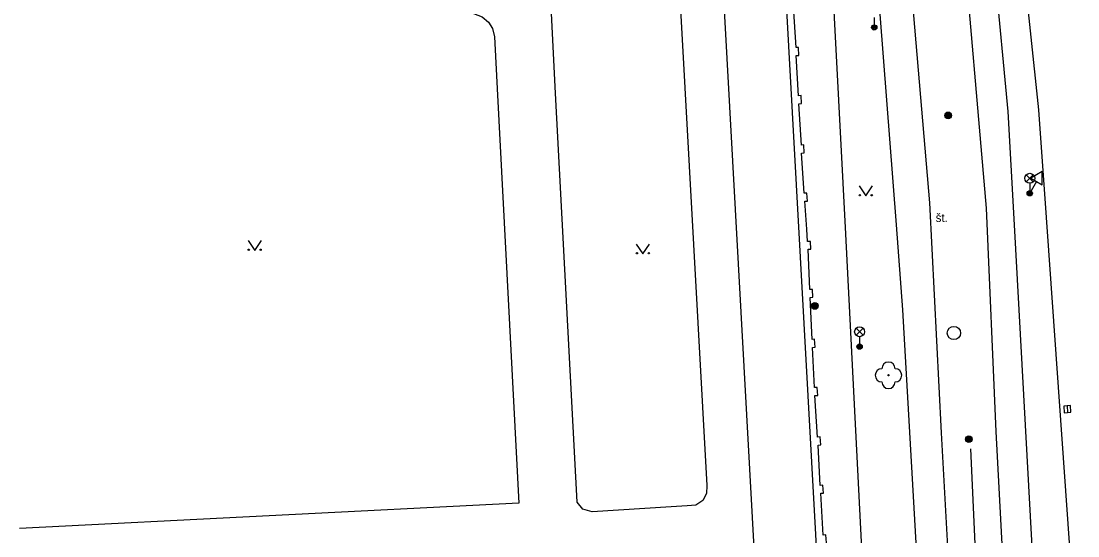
# Model space of a CAD drawing. Extents: x -599951 to -598963, y -1164095 to -1162939.
# Drawn here: x -599298.8 to -599219.1, y -1163231.6 to -1163192.8 of the extents above; entities that cross this region are included whole.
import ezdxf

# ---------------------------------------------------------------- set-up
doc = ezdxf.new("R2010")
doc.units = 0
for name, color, linetype in [('Level 10', 7, 'Continuous'), ('Level 11', 7, 'Continuous'), ('Level 13', 7, 'Continuous'), ('Level 22', 7, 'Continuous'), ('Level 25', 7, 'Continuous'), ('Level 27', 7, 'Continuous'), ('Level 33', 7, 'Continuous'), ('Level 34', 7, 'Continuous'), ('Level 36', 7, 'Continuous'), ('Level 40', 7, 'Continuous'), ('Level 54', 7, 'Continuous'), ('Level 7', 7, 'Continuous'), ('Level 9', 7, 'Continuous')]:
    doc.layers.add(name, color=color, linetype=linetype)

msp = doc.modelspace()

# ---------------------------------------------------------------- linework, layer by layer
at = {"layer": 'Level 10'}
msp.add_lwpolyline([(-599219.07, -1163241), (-599221.44, -1163207.59), (-599222.01, -1163199.48), (-599223.23, -1163188.03), (-599224.55, -1163178.58)], dxfattribs=at)
at = {"layer": 'Level 11'}
for points in [[(-599242.84, -1163177.66), (-599244.7, -1163179.33), (-599244.83, -1163179.45), (-599245.55, -1163180.36), (-599245.95, -1163181.17), (-599246.23, -1163182.42), (-599246.2, -1163183.74), (-599243, -1163242.05), (-599242.99, -1163242.17)], [(-599222.04, -1163241.1), (-599223.88, -1163207.71), (-599224.33, -1163199.61), (-599226.28, -1163178.87)], [(-599237.95, -1163182.92), (-599236.64, -1163208.35), (-599235.12, -1163237.99), (-599230.98, -1163237.86)], [(-599234.75, -1163182.85), (-599232.79, -1163208.16)], [(-599258.48, -1163198.23), (-599258.82, -1163191.72), (-599258.74, -1163191.1), (-599258.5, -1163190.8), (-599258.13, -1163190.62), (-599250.58, -1163184.85), (-599250.26, -1163184.79), (-599249.85, -1163184.89), (-599249.52, -1163185.17), (-599249.4, -1163185.54), (-599247.06, -1163227.82)], [(-599300.46, -1163203.2), (-599301.35, -1163186.88), (-599301.17, -1163186.43), (-599300.75, -1163185.99), (-599300.13, -1163185.71), (-599299.65, -1163185.73), (-599264.68, -1163192.21), (-599264.02, -1163192.47), (-599263.55, -1163192.86), (-599263.23, -1163193.35), (-599263.08, -1163193.98), (-599262.85, -1163198.37)], [(-599232.79, -1163208.16), (-599232.29, -1163214.56), (-599230.98, -1163237.86)], [(-599247.06, -1163227.82), (-599247.09, -1163228.42), (-599247.38, -1163228.93), (-599247.89, -1163229.29), (-599248.56, -1163229.34), (-599249.76, -1163229.42)]]:
    msp.add_lwpolyline(points, dxfattribs=at)
at = {"layer": 'Level 13'}
for points in [[(-599233.1, -1163177.17), (-599232.07, -1163185.27), (-599230.26, -1163206.5), (-599229.39, -1163223.84), (-599227.9, -1163250.53)], [(-599229, -1163176.69), (-599227.87, -1163185.06), (-599225.99, -1163206.89), (-599225.27, -1163223.73), (-599222.94, -1163267.2)]]:
    msp.add_lwpolyline(points, dxfattribs=at)
at = {"layer": 'Level 22'}
msp.add_circle((-599233.36, -1163219.5), 0.05, dxfattribs=at)
for centre, start, end in [((-599233.36, -1163219), 0, 180), ((-599233.86, -1163219.5), 90, 270), ((-599232.86, -1163219.5), 270, 90), ((-599233.36, -1163220), 180, 0)]:
    msp.add_arc(centre, 0.5, start, end, dxfattribs=at)
at = {"layer": 'Level 25'}
for centre, radius in [((-599228.85, -1163199.9), 0.25), ((-599228.85, -1163199.9), 0.2), ((-599228.85, -1163199.9), 0.15), ((-599228.85, -1163199.9), 0.1), ((-599228.85, -1163199.9), 0.05), ((-599238.92, -1163214.27), 0.25), ((-599238.92, -1163214.27), 0.2), ((-599238.92, -1163214.27), 0.15), ((-599238.92, -1163214.27), 0.1), ((-599238.92, -1163214.27), 0.05), ((-599227.3, -1163224.32), 0.25), ((-599227.3, -1163224.32), 0.2), ((-599227.3, -1163224.32), 0.15), ((-599227.3, -1163224.32), 0.1), ((-599227.3, -1163224.32), 0.05)]:
    msp.add_circle(centre, radius, dxfattribs=at)
at = {"layer": 'Level 27'}
msp.add_line((-599219.888, -1163221.801), (-599219.852, -1163222.299), dxfattribs=at)
msp.add_lwpolyline([(-599220.137, -1163221.818), (-599220.102, -1163222.317), (-599219.603, -1163222.282), (-599219.638, -1163221.783)], close=True, dxfattribs=at)
msp.add_circle((-599228.42, -1163216.31), 0.5, dxfattribs=at)
at = {"layer": 'Level 33'}
for p, q in [((-599234.43, -1163192.52), (-599234.43, -1163193.27)), ((-599222.965, -1163204.91), (-599222.435, -1163204.38)), ((-599222.965, -1163204.38), (-599222.435, -1163204.91)), ((-599222.7, -1163205.02), (-599222.7, -1163205.77)), ((-599235.805, -1163216.48), (-599235.275, -1163215.95)), ((-599235.805, -1163215.95), (-599235.275, -1163216.48)), ((-599235.54, -1163216.59), (-599235.54, -1163217.34))]:
    msp.add_line(p, q, dxfattribs=at)
for centre, radius in [((-599234.43, -1163193.27), 0.2), ((-599234.43, -1163193.27), 0.145), ((-599234.43, -1163193.27), 0.0876), ((-599222.7, -1163204.645), 0.375), ((-599222.7, -1163205.77), 0.2), ((-599222.7, -1163205.77), 0.145), ((-599222.7, -1163205.77), 0.0876), ((-599235.54, -1163216.215), 0.375), ((-599235.54, -1163217.34), 0.2), ((-599235.54, -1163217.34), 0.145), ((-599235.54, -1163217.34), 0.0876)]:
    msp.add_circle(centre, radius, dxfattribs=at)
at = {"layer": 'Level 34'}
for p, q in [((-599222.193, -1163204.887), (-599222.7, -1163205.77)), ((-599222.917, -1163205.646), (-599222.483, -1163205.894))]:
    msp.add_line(p, q, dxfattribs=at)
msp.add_lwpolyline([(-599222.627, -1163204.638), (-599221.76, -1163205.136), (-599221.762, -1163204.136)], close=True, dxfattribs=at)
at = {"layer": 'Level 36'}
for points in [[(-599235.57, -1163205.22), (-599235.07, -1163205.97), (-599234.57, -1163205.22)], [(-599281.68, -1163209.33), (-599281.18, -1163210.08), (-599280.68, -1163209.33)], [(-599252.39, -1163209.6), (-599251.89, -1163210.35), (-599251.39, -1163209.6)]]:
    msp.add_lwpolyline(points, dxfattribs=at)
for centre in [(-599235.52, -1163205.92), (-599234.621, -1163205.92), (-599281.63, -1163210.03), (-599280.731, -1163210.03), (-599252.34, -1163210.3), (-599251.441, -1163210.3)]:
    msp.add_circle(centre, 0.05, dxfattribs=at)
at = {"layer": 'Level 54'}
for points in [[(-599262.85, -1163198.37), (-599261.25, -1163229.13)], [(-599256.86, -1163229.07), (-599258.48, -1163198.23)], [(-599261.25, -1163229.13), (-599298.94, -1163231.06)], [(-599256.42, -1163229.59), (-599256.86, -1163229.07)], [(-599255.71, -1163229.8), (-599256.42, -1163229.59)], [(-599249.76, -1163229.42), (-599255.71, -1163229.8)]]:
    msp.add_lwpolyline(points, dxfattribs=at)
at = {"layer": 'Level 7'}
for points in [[(-599236.96, -1163266.59), (-599238.85, -1163231.51), (-599241.76, -1163178.74), (-599242.84, -1163177.66)], [(-599239.92, -1163202.74), (-599239.72, -1163202.73), (-599239.75, -1163202.12), (-599239.93, -1163202.14), (-599240.13, -1163199.02), (-599239.93, -1163199.01), (-599239.96, -1163198.41), (-599240.16, -1163198.42), (-599240.32, -1163195.39), (-599240.13, -1163195.38), (-599240.16, -1163194.78), (-599240.33, -1163194.78), (-599240.52, -1163191.69)], [(-599238.04, -1163232.14), (-599238.08, -1163231.54), (-599238.28, -1163231.56), (-599238.47, -1163228.39), (-599238.27, -1163228.38), (-599238.31, -1163227.78), (-599238.51, -1163227.8), (-599238.67, -1163224.76), (-599238.47, -1163224.75), (-599238.51, -1163224.15), (-599238.71, -1163224.16), (-599238.91, -1163221.03), (-599238.7, -1163221.02), (-599238.74, -1163220.42), (-599238.94, -1163220.43), (-599239.1, -1163217.4), (-599238.9, -1163217.39), (-599238.94, -1163216.78), (-599239.13, -1163216.8), (-599239.27, -1163213.63), (-599239.07, -1163213.62), (-599239.1, -1163213.02), (-599239.3, -1163213.03), (-599239.41, -1163209.99), (-599239.21, -1163209.99), (-599239.25, -1163209.4), (-599239.46, -1163209.42), (-599239.53, -1163208.49), (-599239.68, -1163206.37), (-599239.48, -1163206.36), (-599239.52, -1163205.76), (-599239.72, -1163205.77), (-599239.92, -1163202.74)]]:
    msp.add_lwpolyline(points, dxfattribs=at)
at = {"layer": 'Level 9'}
msp.add_lwpolyline([(-599227.16, -1163225.04), (-599226.01, -1163250.45)], dxfattribs=at)

# ---------------------------------------------------------------- texts
at = {"layer": 'Level 40'}
msp.add_text('št.', height=0.65, dxfattribs=at).set_placement((-599229.8, -1163207.94))

doc.saveas('drawing.dxf')
